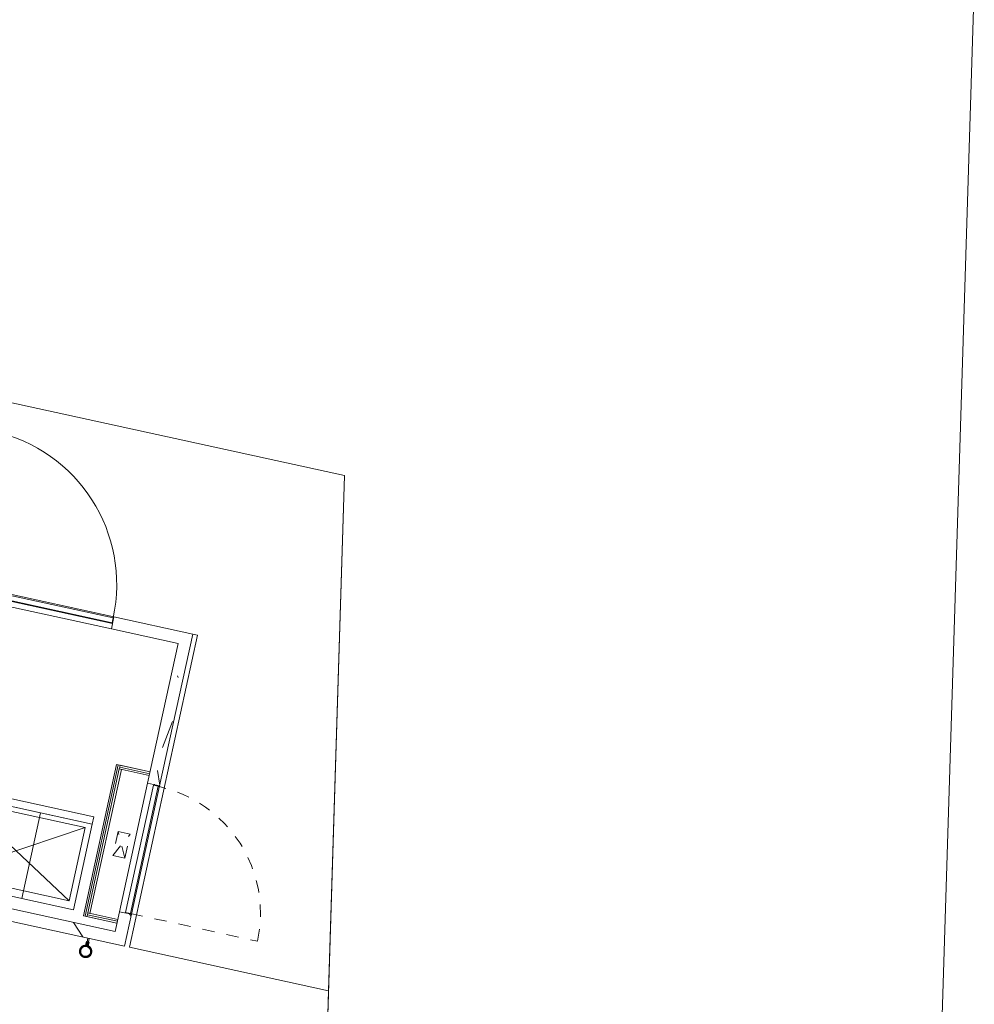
# Model space of a CAD drawing. Header units: metres. Extents: x 233012 to 233264, y 553571 to 554014.
# Tile 313 of 313: x 233256.49 to 233264.26, y 553969.41 to 553977.43. Entities that reach past the tile are written whole.
import ezdxf

# ---------------------------------------------------------------- set-up
doc = ezdxf.new("R2010")
doc.units = ezdxf.units.M
doc.linetypes.add('Dash', pattern=[0.00635, 0.003175, -0.003175])
for name, color, linetype, lineweight in [('A-NA23_vloer', 252, 'Continuous', 0), ('A-NL$1B_3D-modellen_algemeen', 252, 'Continuous', 5), ('A-NL$1B_3D-modellen_algemeen-drsn', 252, 'Continuous', 5), ('A-NL23_vloeraanzicht', 252, 'Continuous', 5)]:
    doc.layers.add(name, color=color, linetype=linetype, lineweight=lineweight)

# ---------------------------------------------------------------- blocks, each defined once
blk = doc.blocks.new('NLRS_61_GM_UN_inkoopstation BSK260_26_Alfen_mie - gen-1294728-01_Situatie')
at = {"layer": 'A-NL$1B_3D-modellen_algemeen-drsn'}
h = blk.add_hatch(dxfattribs=at)
h.set_pattern_fill('FP_2', color=256, style=0, pattern_type=2)
h.set_pattern_definition([(315, (29.322, 302.095), (1.767766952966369, 1.767766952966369), []), (320, (29.322, 302.095), (-0.1569110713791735, -1.792506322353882), [0.1875, -2.062]), (265, (29.322, 302.095), (1.880388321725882, 0.3468833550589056), [0.15, -1.65]), (10.451, (29.309, 301.946), (1.723946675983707, -1.446278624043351), [0.15935, -1.753]), (316.184, (29.822, 302.095), (-0.4137593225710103, -2.668547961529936), [0.28125, -3.094]), (6.636000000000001, (29.788, 301.873), (2.43529291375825, -2.336226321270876), [0.23903, -2.629]), (261.184, (29.822, 302.095), (2.435618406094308, -2.336896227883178), [0.225, -2.475]), (291, (29.697, 301.845), (-1.006261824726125, -1.491689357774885), [0.1875, -2.062]), (236, (29.697, 301.845), (1.812797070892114, -0.6082393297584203), [0.15, -1.65]), (341.451, (29.614, 301.721), (0.8066279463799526, -2.10072971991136), [0.15935, -1.753]), (307.5, (29.322, 302.095), (0.8322346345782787, -0.03039963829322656), [0.01676, -1.613, 0.01676, -1.658, -1.656]), (307.5, (29.322, 302.095), (0.8322346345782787, -0.03039963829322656), [-3.305, 0.01676, -1.639]), (277.5, (29.322, 302.095), (0.9860292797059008, -0.6576738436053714), [0.01676, -0.93824, 0.01676, -1.576, -0.63125]), (277.5, (29.322, 302.095), (0.9860292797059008, -0.6576738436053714), [-2.547, 0.01676, -0.61449]), (237.5, (29.322, 302.653), (-0.05646777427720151, -1.334682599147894), [0.01676, -0.60824, 0.01676, -1.933, -2.588]), (237.5, (29.322, 302.653), (-0.05646777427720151, -1.334682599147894), [-2.575, 0.01676, -2.571]), (227.5, (29.322, 302.903), (0.2498938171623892, -1.457627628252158), [0.01676, -0.7957399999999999, 0.01676, -1.278, -1.837]), (227.5, (29.322, 302.903), (0.2498938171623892, -1.457627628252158), [-2.106999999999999, 0.01676, -1.821])])
h.paths.add_polyline_path([(-1.279999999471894, 1.035000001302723), (-1.179999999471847, 1.035000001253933), (-1.179999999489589, 1.200000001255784), (1.220000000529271, 1.200000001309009), (1.220000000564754, -1.199999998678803), (0.6630000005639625, -1.199999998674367), (0.6630000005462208, -1.299999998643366), (1.320000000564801, -1.299999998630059), (1.320000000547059, 1.300000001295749), (-1.279999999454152, 1.300000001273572)])
h.paths.add_polyline_path([(-1.279999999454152, -1.299999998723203), (-0.6229999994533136, -1.299999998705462), (-0.6229999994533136, -1.199999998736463), (-1.179999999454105, -1.199999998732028), (-1.179999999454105, -0.03499999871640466), (-1.279999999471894, -0.03499999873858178)])
at = {"layer": 'A-NL$1B_3D-modellen_algemeen'}
for p, q in [((-0.9804999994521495, 1.330003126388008), (-0.9804999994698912, 1.370003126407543)), ((-0.9794999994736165, 1.370003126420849), (-0.9794999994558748, 1.33000312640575)), ((-0.99049999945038, 1.361114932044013), (-0.99049999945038, 1.330003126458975)), ((-0.99049999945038, 1.330003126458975), (-0.99049999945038, 1.361114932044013)), ((-0.99049999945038, 1.330003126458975), (-0.99049999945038, 1.361114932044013)), ((-0.9874999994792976, 1.330003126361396), (-0.99049999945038, 1.330003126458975)), ((-0.9869644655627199, 1.330003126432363), (-0.99049999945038, 1.330003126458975)), ((-0.99049999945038, 1.330003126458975), (-0.9874999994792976, 1.330003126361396)), ((-0.9874999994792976, 1.330003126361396), (-0.9834999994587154, 1.330003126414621)), ((-0.9869644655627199, 1.330003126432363), (-0.9869644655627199, 1.359103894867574)), ((-0.9849999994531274, 1.330003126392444), (-0.9849999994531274, 1.300000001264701)), ((-0.9843301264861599, 1.330003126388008), (-0.9849999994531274, 1.330003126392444)), ((-0.9849999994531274, 1.330003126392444), (-0.9843301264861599, 1.330003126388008)), ((-0.976464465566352, 1.330003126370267), (-0.9835355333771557, 1.330003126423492)), ((-0.9835355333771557, 1.330003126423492), (-0.976464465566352, 1.330003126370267)), ((-0.9834999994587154, 1.330003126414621), (-0.9804999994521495, 1.330003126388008)), ((-0.9804999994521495, 1.330003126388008), (-0.9834999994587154, 1.330003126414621)), ((-0.9764999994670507, 1.330003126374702), (-0.9794999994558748, 1.33000312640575)), ((-0.9794999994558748, 1.33000312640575), (-0.9764999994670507, 1.330003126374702)), ((-0.9724999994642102, 1.330003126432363), (-0.9764999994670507, 1.330003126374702)), ((-0.9749999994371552, 1.330003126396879), (-0.9756698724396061, 1.330003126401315)), ((-0.9756698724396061, 1.330003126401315), (-0.9749999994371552, 1.330003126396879)), ((-0.9749999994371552, 1.300000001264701), (-0.9749999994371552, 1.330003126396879)), ((-0.9730355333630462, 1.359103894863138), (-0.9730355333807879, 1.330003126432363)), ((-0.969499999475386, 1.33000312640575), (-0.9730355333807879, 1.330003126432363)), ((-0.9724999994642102, 1.330003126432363), (-0.969499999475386, 1.33000312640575)), ((-0.969499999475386, 1.33000312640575), (-0.9724999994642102, 1.330003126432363)), ((-0.969499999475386, 1.33000312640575), (-0.9694999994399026, 1.361114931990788)), ((-0.9694999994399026, 1.361114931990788), (-0.969499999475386, 1.33000312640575)), ((-0.9694999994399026, 1.361114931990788), (-0.969499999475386, 1.33000312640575)), ((-0.8999999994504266, 1.130000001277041), (-1.179999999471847, 1.130000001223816)), ((-0.9299999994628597, 1.130000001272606), (-1.179999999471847, 1.130000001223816)), ((-0.929999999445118, 1.115000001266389), (-0.9299999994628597, 1.130000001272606)), ((-0.8999999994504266, 1.130000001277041), (-0.9149999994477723, 1.130000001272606)), ((-0.9149999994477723, 1.130000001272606), (-0.9149999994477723, -0.1299999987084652)), ((-0.8999999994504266, -0.1299999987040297), (-0.8999999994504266, 1.130000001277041)), ((-0.8999999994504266, -0.1299999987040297), (-0.8999999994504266, 1.130000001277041)), ((-1.179999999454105, 1.115000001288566), (-0.929999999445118, 1.115000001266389)), ((-0.929999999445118, 1.115000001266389), (-1.179999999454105, 1.115000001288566)), ((-1.179999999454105, 1.10000000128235), (-0.9299999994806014, 1.100000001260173)), ((-0.9299999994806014, 1.100000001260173), (-0.9479999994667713, 1.100000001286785)), ((-0.9479999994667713, 1.100000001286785), (-0.9479999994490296, -0.09999999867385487)), ((-0.9299999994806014, 1.100000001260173), (-0.929999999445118, 1.115000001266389)), ((-0.9299999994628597, -0.09999999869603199), (-0.9299999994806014, 1.100000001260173)), ((-0.3799999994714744, 1.100000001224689), (-0.8099999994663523, 1.10000000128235)), ((-0.8099999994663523, 1.10000000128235), (-0.8099999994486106, 0.3860000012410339)), ((0.05000000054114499, 1.100000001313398), (-0.3799999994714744, 1.100000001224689)), ((-0.3799999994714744, 1.100000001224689), (-0.3799999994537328, 0.3860000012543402)), ((-0.3799999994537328, 0.3860000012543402), (-0.3799999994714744, 1.100000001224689)), ((0.5500000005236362, 1.100000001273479), (0.05000000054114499, 1.100000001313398)), ((0.05000000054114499, 1.100000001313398), (0.05000000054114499, 0.3860000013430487)), ((0.05000000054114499, 0.3860000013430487), (0.05000000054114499, 1.100000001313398)), ((0.5500000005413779, 0.3860000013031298), (0.5500000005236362, 1.100000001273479)), ((-1.279999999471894, -0.03499999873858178), (-1.279999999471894, 1.035000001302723)), ((-1.179999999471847, 1.035000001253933), (-1.179999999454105, -0.03499999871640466)), ((-0.7599999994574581, 1.036000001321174), (0.2600000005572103, 0.4260000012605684)), ((-0.7599999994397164, 0.4260000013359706), (0.2600000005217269, 1.036000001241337)), ((-0.7599999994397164, 0.4260000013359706), (-0.7599999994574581, 1.036000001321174)), ((-0.7599999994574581, 1.036000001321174), (0.2600000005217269, 1.036000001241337)), ((0.2600000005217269, 1.036000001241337), (0.2600000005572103, 0.4260000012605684)), ((0.2600000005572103, 0.4260000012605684), (-0.7599999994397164, 0.4260000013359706)), ((0.5500000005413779, 0.3860000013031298), (-0.8099999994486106, 0.3860000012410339)), ((-0.8099999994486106, 0.3860000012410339), (-0.8099999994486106, 0.3250000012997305)), ((-0.8099999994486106, 0.3860000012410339), (-0.3799999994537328, 0.3860000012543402)), ((-0.8099999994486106, 0.3250000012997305), (0.5500000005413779, 0.3250000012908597)), ((-0.3799999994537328, 0.3860000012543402), (0.05000000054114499, 0.3860000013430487)), ((0.05000000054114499, 0.3860000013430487), (0.5500000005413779, 0.3860000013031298)), ((0.5500000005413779, 0.3250000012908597), (0.5500000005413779, 0.3860000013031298)), ((-0.9299999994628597, -0.09999999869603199), (-1.179999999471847, -0.09999999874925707)), ((-1.179999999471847, -0.1149999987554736), (-0.9299999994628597, -0.1149999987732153)), ((-0.9299999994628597, -0.1149999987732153), (-1.179999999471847, -0.1149999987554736)), ((-1.179999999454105, -0.1299999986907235), (-0.8999999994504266, -0.1299999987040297)), ((-1.179999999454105, -0.1299999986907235), (-0.929999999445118, -0.1299999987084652)), ((-0.9479999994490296, -0.09999999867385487), (-0.9299999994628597, -0.09999999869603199)), ((-0.9299999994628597, -0.1149999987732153), (-0.9299999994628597, -0.09999999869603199)), ((-0.929999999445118, -0.1299999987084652), (-0.9299999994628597, -0.1149999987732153)), ((-0.9149999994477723, -0.1299999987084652), (-0.8999999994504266, -0.1299999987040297)), ((0.200000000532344, -1.019999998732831), (0.2000000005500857, -0.1799999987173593)), ((0.2000000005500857, -0.1799999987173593), (1.04000000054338, -0.1799999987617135)), ((1.035000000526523, -0.1849999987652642), (0.2050000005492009, -0.1849999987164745)), ((0.2050000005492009, -0.1849999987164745), (0.2050000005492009, -1.01499999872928)), ((0.2100000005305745, -0.1899999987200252), (0.2395000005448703, -0.1899999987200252)), ((0.2100000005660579, -0.2194999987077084), (0.2100000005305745, -0.1899999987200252)), ((0.2100000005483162, -0.2594999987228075), (0.2100000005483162, -0.2204999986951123)), ((0.2250000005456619, -0.204999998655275), (1.015000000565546, -0.9949999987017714)), ((0.2250000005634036, -0.9949999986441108), (1.015000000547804, -0.2049999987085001)), ((1.015000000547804, -0.2049999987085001), (0.2250000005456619, -0.204999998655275)), ((0.2250000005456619, -0.204999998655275), (0.2250000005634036, -0.9949999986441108)), ((0.2395000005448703, -0.2204999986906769), (0.2395000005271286, -0.2594999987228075)), ((0.2405000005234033, -0.1899999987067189), (0.2795000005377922, -0.1899999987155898)), ((0.2795000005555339, -0.2194999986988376), (0.240500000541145, -0.219499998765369)), ((0.2405000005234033, -0.2594999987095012), (0.240500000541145, -0.2204999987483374)), ((0.240500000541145, -0.2204999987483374), (0.2795000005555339, -0.2204999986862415)), ((0.2805000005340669, -0.1899999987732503), (0.3195000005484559, -0.1899999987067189)), ((0.3195000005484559, -0.2194999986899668), (0.2805000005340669, -0.2194999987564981)), ((0.2805000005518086, -0.220499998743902), (0.3195000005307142, -0.2204999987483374)), ((0.3205000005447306, -0.1899999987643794), (0.3595000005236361, -0.1899999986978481)), ((0.3595000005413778, -0.2194999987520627), (0.3205000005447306, -0.2194999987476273)), ((0.3205000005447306, -0.2204999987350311), (0.3595000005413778, -0.2204999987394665)), ((0.3605000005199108, -0.1899999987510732), (0.3995000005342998, -0.189999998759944)), ((0.3995000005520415, -0.2194999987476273), (0.3605000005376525, -0.2194999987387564)), ((0.3605000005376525, -0.2204999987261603), (0.3995000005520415, -0.2204999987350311)), ((0.4005000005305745, -0.1899999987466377), (0.4395000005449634, -0.1899999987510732)), ((0.4395000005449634, -0.2194999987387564), (0.4005000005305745, -0.219499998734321)), ((0.4005000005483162, -0.2204999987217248), (0.4395000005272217, -0.2204999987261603)), ((0.4405000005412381, -0.1899999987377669), (0.4795000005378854, -0.1899999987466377)), ((0.4795000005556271, -0.219499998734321), (0.4405000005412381, -0.2194999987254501)), ((0.4405000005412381, -0.2204999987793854), (0.4795000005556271, -0.2204999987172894)), ((0.4805000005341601, -0.1899999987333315), (0.5195000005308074, -0.1899999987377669)), ((0.5195000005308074, -0.2194999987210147), (0.4805000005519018, -0.2194999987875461)), ((0.4805000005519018, -0.2204999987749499), (0.5195000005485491, -0.2204999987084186)), ((0.520500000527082, -0.1899999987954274), (0.559500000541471, -0.189999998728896)), ((0.559500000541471, -0.2194999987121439), (0.520500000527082, -0.2194999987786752)), ((0.520500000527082, -0.2204999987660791), (0.5595000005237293, -0.2204999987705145)), ((0.5605000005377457, -0.1899999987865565), (0.5995000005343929, -0.1899999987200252)), ((0.5995000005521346, -0.2194999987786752), (0.5605000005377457, -0.2194999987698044)), ((0.5605000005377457, -0.2204999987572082), (0.5995000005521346, -0.2204999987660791)), ((0.6005000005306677, -0.1899999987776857), (0.6395000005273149, -0.1899999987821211)), ((0.6395000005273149, -0.2194999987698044), (0.6005000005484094, -0.219499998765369)), ((0.6005000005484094, -0.2204999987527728), (0.6395000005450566, -0.2204999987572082)), ((0.6405000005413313, -0.1899999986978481), (0.6795000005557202, -0.1899999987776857)), ((0.6795000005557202, -0.219499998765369), (0.6405000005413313, -0.2194999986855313)), ((0.6405000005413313, -0.2204999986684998), (0.6795000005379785, -0.2204999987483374)), ((0.6805000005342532, -0.1899999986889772), (0.7195000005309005, -0.1899999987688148)), ((0.7195000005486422, -0.2194999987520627), (0.6805000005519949, -0.2194999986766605)), ((0.6805000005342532, -0.2204999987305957), (0.7195000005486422, -0.2204999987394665)), ((0.7205000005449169, -0.1899999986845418), (0.7595000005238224, -0.189999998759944)), ((0.7595000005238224, -0.2194999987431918), (0.7205000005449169, -0.2194999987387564)), ((0.7205000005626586, -0.2204999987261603), (0.7595000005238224, -0.2204999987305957)), ((0.7605000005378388, -0.1899999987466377), (0.7995000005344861, -0.1899999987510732)), ((0.7995000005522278, -0.2194999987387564), (0.7605000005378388, -0.2194999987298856)), ((0.7605000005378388, -0.2204999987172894), (0.7995000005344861, -0.2204999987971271)), ((0.8005000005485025, -0.1899999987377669), (0.8395000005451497, -0.1899999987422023)), ((0.8395000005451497, -0.2194999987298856), (0.8005000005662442, -0.2194999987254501)), ((0.8005000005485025, -0.220499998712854), (0.8395000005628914, -0.2204999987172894)), ((0.8405000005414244, -0.189999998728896), (0.8795000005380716, -0.1899999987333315)), ((0.8795000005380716, -0.2194999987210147), (0.8405000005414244, -0.2194999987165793)), ((0.8405000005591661, -0.2204999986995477), (0.8795000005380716, -0.2204999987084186)), ((0.8805000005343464, -0.1899999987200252), (0.9195000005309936, -0.189999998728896)), ((0.9195000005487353, -0.2194999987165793), (0.8805000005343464, -0.2194999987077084)), ((0.8805000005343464, -0.2204999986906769), (0.9195000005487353, -0.2204999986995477)), ((0.92050000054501, -0.1899999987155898), (0.9595000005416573, -0.1899999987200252)), ((0.9595000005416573, -0.219499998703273), (0.9205000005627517, -0.2194999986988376)), ((0.92050000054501, -0.2204999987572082), (0.959500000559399, -0.2204999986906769)), ((0.9605000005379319, -0.1899999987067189), (0.9995000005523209, -0.1899999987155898)), ((0.9995000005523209, -0.2194999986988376), (0.9605000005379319, -0.2194999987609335)), ((0.9605000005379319, -0.2204999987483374), (0.9995000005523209, -0.2204999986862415)), ((0.9995000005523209, -0.2204999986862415), (0.9995000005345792, -0.2594999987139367)), ((1.000500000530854, -0.1899999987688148), (1.03000000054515, -0.1899999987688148)), ((1.000500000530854, -0.2594999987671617), (1.000500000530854, -0.2204999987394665)), ((1.015000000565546, -0.9949999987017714), (1.015000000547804, -0.2049999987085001)), ((1.03000000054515, -0.1899999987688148), (1.03000000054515, -0.2194999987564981)), ((1.03000000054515, -0.2204999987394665), (1.03000000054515, -0.2594999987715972)), ((1.035000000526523, -1.014999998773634), (1.035000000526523, -0.1849999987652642)), ((1.04000000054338, -0.1799999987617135), (1.04000000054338, -1.019999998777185)), ((0.2100000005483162, -0.2994999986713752), (0.2100000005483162, -0.2604999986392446)), ((0.2100000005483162, -0.3394999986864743), (0.2100000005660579, -0.3004999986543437)), ((0.2395000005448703, -0.2604999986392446), (0.2395000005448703, -0.2994999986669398)), ((0.2395000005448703, -0.3004999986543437), (0.2395000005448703, -0.3394999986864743)), ((0.2405000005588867, -0.2994999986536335), (0.240500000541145, -0.2604999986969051)), ((0.240500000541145, -0.339499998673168), (0.240500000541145, -0.3004999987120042)), ((0.9995000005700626, -0.2604999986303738), (0.9995000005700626, -0.2994999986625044)), ((0.9995000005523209, -0.3004999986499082), (0.9995000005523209, -0.3394999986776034)), ((1.000500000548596, -0.2994999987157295), (1.000500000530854, -0.2604999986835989)), ((1.000500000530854, -0.3394999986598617), (1.000500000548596, -0.3004999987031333)), ((1.030000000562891, -0.2604999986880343), (1.03000000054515, -0.2994999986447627)), ((1.03000000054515, -0.3004999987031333), (1.03000000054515, -0.3394999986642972)), ((0.2100000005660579, -0.3794999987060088), (0.2100000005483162, -0.3404999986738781)), ((0.2100000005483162, -0.4194999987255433), (0.2100000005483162, -0.3804999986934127)), ((0.2395000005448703, -0.3404999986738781), (0.2395000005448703, -0.3794999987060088)), ((0.2395000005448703, -0.3804999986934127), (0.2395000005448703, -0.4194999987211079)), ((0.240500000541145, -0.3794999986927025), (0.240500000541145, -0.3404999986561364)), ((0.2405000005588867, -0.4194999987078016), (0.240500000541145, -0.3804999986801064)), ((0.9995000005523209, -0.3404999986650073), (0.9995000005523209, -0.379499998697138)), ((0.9995000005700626, -0.3804999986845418), (0.9995000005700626, -0.4194999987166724)), ((1.000500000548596, -0.3794999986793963), (1.000500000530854, -0.3404999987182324)), ((1.000500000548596, -0.4194999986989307), (1.000500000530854, -0.3804999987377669)), ((1.030000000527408, -0.3404999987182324), (1.030000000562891, -0.3794999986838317)), ((1.030000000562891, -0.3804999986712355), (1.03000000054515, -0.4194999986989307)), ((0.2100000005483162, -0.4594999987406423), (0.2100000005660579, -0.4204999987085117)), ((0.2100000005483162, -0.4994999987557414), (0.2100000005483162, -0.4604999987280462)), ((0.2395000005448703, -0.4204999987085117), (0.2395000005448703, -0.4594999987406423)), ((0.2395000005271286, -0.4604999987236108), (0.2395000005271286, -0.4994999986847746)), ((0.240500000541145, -0.4594999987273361), (0.240500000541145, -0.4204999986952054)), ((0.2405000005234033, -0.4994999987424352), (0.240500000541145, -0.4604999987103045)), ((0.9995000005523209, -0.4204999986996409), (0.9995000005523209, -0.4594999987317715)), ((0.9995000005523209, -0.4604999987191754), (0.9995000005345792, -0.4994999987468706)), ((1.000500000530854, -0.4594999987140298), (1.000500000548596, -0.4204999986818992)), ((1.000500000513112, -0.4994999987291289), (1.000500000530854, -0.4604999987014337)), ((1.03000000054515, -0.4204999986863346), (1.03000000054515, -0.4594999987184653)), ((1.030000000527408, -0.4604999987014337), (1.03000000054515, -0.4994999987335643)), ((0.2100000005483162, -0.5394999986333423), (0.2100000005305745, -0.5004999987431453)), ((0.2100000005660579, -0.5794999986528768), (0.2100000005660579, -0.5404999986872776)), ((0.2395000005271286, -0.5004999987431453), (0.2395000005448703, -0.539499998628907)), ((0.2395000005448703, -0.5404999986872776), (0.2395000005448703, -0.5794999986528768)), ((0.240500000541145, -0.5394999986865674), (0.2405000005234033, -0.500499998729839)), ((0.2405000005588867, -0.5794999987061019), (0.240500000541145, -0.5404999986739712)), ((0.9995000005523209, -0.5004999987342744), (0.9995000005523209, -0.5394999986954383)), ((0.9995000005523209, -0.5404999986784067), (0.9995000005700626, -0.579499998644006)), ((1.000500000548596, -0.5394999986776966), (1.000500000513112, -0.5004999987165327)), ((1.000500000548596, -0.5794999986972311), (1.000500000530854, -0.540499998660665)), ((1.03000000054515, -0.5004999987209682), (1.03000000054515, -0.5394999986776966)), ((1.03000000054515, -0.5404999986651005), (1.03000000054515, -0.5794999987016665)), ((0.2100000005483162, -0.6194999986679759), (0.2100000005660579, -0.5804999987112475)), ((0.2100000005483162, -0.659499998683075), (0.2100000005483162, -0.6204999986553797)), ((0.2395000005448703, -0.5804999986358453), (0.2395000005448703, -0.6194999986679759)), ((0.2395000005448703, -0.6204999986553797), (0.2395000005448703, -0.659499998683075)), ((0.240500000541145, -0.6194999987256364), (0.240500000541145, -0.5804999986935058)), ((0.2405000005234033, -0.6594999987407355), (0.240500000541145, -0.6204999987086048)), ((0.9995000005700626, -0.5804999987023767), (0.9995000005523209, -0.6194999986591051)), ((0.9995000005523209, -0.6204999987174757), (0.9995000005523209, -0.6594999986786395)), ((1.000500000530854, -0.6194999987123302), (1.000500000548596, -0.580499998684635)), ((1.000500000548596, -0.6594999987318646), (1.000500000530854, -0.620499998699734)), ((1.03000000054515, -0.580499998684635), (1.03000000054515, -0.6194999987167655)), ((1.03000000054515, -0.6204999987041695), (1.03000000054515, -0.6594999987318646)), ((0.2100000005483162, -0.6994999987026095), (0.2100000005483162, -0.6604999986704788)), ((0.2100000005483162, -0.739499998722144), (0.2100000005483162, -0.7004999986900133)), ((0.2395000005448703, -0.6604999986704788), (0.2395000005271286, -0.6994999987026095)), ((0.2395000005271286, -0.7004999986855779), (0.2395000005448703, -0.739499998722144)), ((0.240500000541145, -0.6994999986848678), (0.240500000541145, -0.6604999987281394)), ((0.240500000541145, -0.7394999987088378), (0.2405000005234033, -0.7004999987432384)), ((0.9995000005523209, -0.660499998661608), (0.9995000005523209, -0.6994999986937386)), ((0.9995000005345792, -0.7004999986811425), (0.9995000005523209, -0.7394999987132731)), ((1.000500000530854, -0.6994999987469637), (1.000500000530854, -0.6604999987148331)), ((1.000500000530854, -0.7394999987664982), (1.000500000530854, -0.7004999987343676)), ((1.03000000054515, -0.6604999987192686), (1.030000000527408, -0.6994999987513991)), ((1.030000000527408, -0.7004999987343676), (1.03000000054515, -0.7394999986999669)), ((0.2100000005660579, -0.7794999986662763), (0.2100000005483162, -0.7404999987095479)), ((0.2100000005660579, -0.8194999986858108), (0.2100000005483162, -0.7804999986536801)), ((0.2395000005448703, -0.7404999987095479), (0.239500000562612, -0.7794999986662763)), ((0.239500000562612, -0.7804999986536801), (0.2395000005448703, -0.8194999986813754)), ((0.240500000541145, -0.77949999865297), (0.240500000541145, -0.740499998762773)), ((0.240500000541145, -0.8194999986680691), (0.2405000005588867, -0.7804999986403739)), ((0.9995000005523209, -0.740499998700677), (0.9995000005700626, -0.7794999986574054)), ((0.9995000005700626, -0.7804999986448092), (0.9995000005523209, -0.8194999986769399)), ((1.000500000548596, -0.7794999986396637), (1.000500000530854, -0.740499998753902)), ((1.000500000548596, -0.8194999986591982), (1.000500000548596, -0.7804999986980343)), ((1.03000000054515, -0.740499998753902), (1.030000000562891, -0.7794999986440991)), ((1.030000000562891, -0.7804999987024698), (1.03000000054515, -0.8194999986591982)), ((0.2100000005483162, -0.8594999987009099), (0.2100000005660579, -0.8204999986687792)), ((0.2100000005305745, -0.8994999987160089), (0.2100000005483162, -0.8604999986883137)), ((0.2395000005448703, -0.8204999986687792), (0.2395000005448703, -0.8594999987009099)), ((0.2395000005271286, -0.8604999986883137), (0.2395000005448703, -0.8994999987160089)), ((0.240500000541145, -0.8594999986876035), (0.240500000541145, -0.820499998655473)), ((0.2405000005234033, -0.8994999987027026), (0.240500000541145, -0.860499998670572)), ((0.9995000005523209, -0.8204999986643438), (0.9995000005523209, -0.859499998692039)), ((0.9995000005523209, -0.8604999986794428), (0.9995000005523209, -0.8994999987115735)), ((1.000500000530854, -0.8594999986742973), (1.000500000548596, -0.8204999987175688)), ((1.000500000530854, -0.8994999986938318), (1.000500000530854, -0.8604999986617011)), ((1.03000000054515, -0.8204999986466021), (1.030000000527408, -0.8594999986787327)), ((1.03000000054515, -0.8604999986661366), (1.03000000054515, -0.8994999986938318)), ((0.2100000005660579, -0.9394999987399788), (0.2100000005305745, -0.9004999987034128)), ((0.2100000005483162, -0.9794999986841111), (0.2100000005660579, -0.9404999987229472)), ((0.2395000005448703, -0.9004999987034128), (0.2395000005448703, -0.9394999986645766)), ((0.2395000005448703, -0.9404999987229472), (0.2395000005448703, -0.9794999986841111)), ((0.240500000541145, -0.9394999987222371), (0.240500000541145, -0.9004999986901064)), ((0.240500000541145, -0.9794999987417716), (0.240500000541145, -0.940499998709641)), ((0.9995000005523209, -0.9004999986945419), (0.9995000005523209, -0.939499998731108)), ((0.9995000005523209, -0.9404999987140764), (0.9995000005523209, -0.9794999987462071)), ((1.000500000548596, -0.9394999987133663), (1.000500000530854, -0.9004999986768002)), ((1.000500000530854, -0.9794999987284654), (1.000500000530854, -0.9404999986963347)), ((1.03000000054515, -0.9004999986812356), (1.03000000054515, -0.9394999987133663)), ((1.03000000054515, -0.9404999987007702), (1.030000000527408, -0.9794999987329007)), ((1.04000000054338, -1.019999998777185), (0.200000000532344, -1.019999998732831)), ((0.2050000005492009, -1.01499999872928), (1.035000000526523, -1.014999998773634)), ((0.2100000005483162, -1.00999999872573), (0.2100000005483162, -0.9804999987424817)), ((0.2395000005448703, -1.00999999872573), (0.2100000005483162, -1.00999999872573)), ((0.2250000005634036, -0.9949999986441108), (1.015000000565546, -0.9949999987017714)), ((0.2795000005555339, -0.9794999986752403), (0.240500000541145, -0.9794999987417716)), ((0.240500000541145, -0.98049999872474), (0.2795000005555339, -0.9804999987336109)), ((0.2795000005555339, -1.009999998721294), (0.2405000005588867, -1.009999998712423)), ((0.3195000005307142, -0.9794999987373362), (0.2805000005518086, -0.9794999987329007)), ((0.2805000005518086, -0.9804999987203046), (0.3195000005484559, -0.98049999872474)), ((0.3195000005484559, -1.009999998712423), (0.2805000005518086, -1.009999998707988)), ((0.3595000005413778, -0.9794999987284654), (0.3205000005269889, -0.9794999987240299)), ((0.3205000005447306, -0.9804999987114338), (0.3595000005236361, -0.9804999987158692)), ((0.3595000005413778, -1.009999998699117), (0.3205000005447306, -1.009999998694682)), ((0.3995000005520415, -0.9794999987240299), (0.3605000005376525, -0.979499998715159)), ((0.3605000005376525, -0.9804999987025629), (0.3995000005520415, -0.9804999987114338)), ((0.3995000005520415, -1.009999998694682), (0.3605000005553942, -1.009999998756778)), ((0.4395000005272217, -0.979499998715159), (0.4005000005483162, -0.9794999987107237)), ((0.4005000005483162, -0.9804999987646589), (0.4395000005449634, -0.9804999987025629)), ((0.4395000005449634, -1.009999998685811), (0.4005000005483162, -1.009999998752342)), ((0.4795000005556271, -0.9794999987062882), (0.4405000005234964, -0.9794999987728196)), ((0.4405000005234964, -0.980499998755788), (0.4795000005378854, -0.9804999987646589)), ((0.4795000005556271, -1.009999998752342), (0.4405000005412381, -1.009999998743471)), ((0.5195000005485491, -0.9794999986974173), (0.4805000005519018, -0.9794999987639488)), ((0.4805000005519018, -0.9804999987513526), (0.5195000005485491, -0.980499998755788)), ((0.5195000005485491, -1.009999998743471), (0.4805000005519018, -1.009999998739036)), ((0.5595000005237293, -0.9794999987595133), (0.5205000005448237, -0.9794999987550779)), ((0.5205000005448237, -0.9804999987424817), (0.5595000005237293, -0.9804999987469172)), ((0.559500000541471, -1.0099999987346), (0.5205000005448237, -1.009999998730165)), ((0.5995000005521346, -0.9794999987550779), (0.560500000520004, -0.9794999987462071)), ((0.560500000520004, -0.9804999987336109), (0.5995000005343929, -0.9804999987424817)), ((0.5995000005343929, -1.00999999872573), (0.5605000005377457, -1.009999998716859)), ((0.6395000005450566, -0.9794999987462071), (0.6005000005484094, -0.9794999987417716)), ((0.6005000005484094, -0.9804999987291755), (0.6395000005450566, -0.9804999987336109)), ((0.6395000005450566, -1.009999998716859), (0.6005000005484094, -1.00999999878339)), ((0.6795000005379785, -0.9794999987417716), (0.6405000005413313, -0.9794999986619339)), ((0.640500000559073, -0.9804999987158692), (0.6795000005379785, -0.98049999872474)), ((0.6795000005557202, -1.009999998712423), (0.640500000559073, -1.009999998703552)), ((0.7195000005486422, -0.9794999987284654), (0.6805000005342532, -0.9794999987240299)), ((0.6805000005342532, -0.9804999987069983), (0.7195000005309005, -0.980499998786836)), ((0.7195000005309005, -1.009999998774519), (0.6805000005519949, -1.009999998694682)), ((0.7595000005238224, -0.9794999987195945), (0.7205000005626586, -0.979499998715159)), ((0.7205000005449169, -0.9804999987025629), (0.7595000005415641, -0.9804999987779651)), ((0.7595000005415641, -1.009999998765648), (0.7205000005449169, -1.009999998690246)), ((0.7995000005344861, -0.9794999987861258), (0.7605000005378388, -0.9794999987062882)), ((0.7605000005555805, -0.9804999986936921), (0.7995000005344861, -0.9804999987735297)), ((0.7995000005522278, -1.009999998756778), (0.7605000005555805, -1.00999999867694)), ((0.8395000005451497, -0.9794999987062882), (0.8005000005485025, -0.9794999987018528)), ((0.8005000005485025, -0.9804999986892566), (0.8395000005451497, -0.9804999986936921)), ((0.8395000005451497, -1.00999999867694), (0.8005000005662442, -1.009999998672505)), ((0.8795000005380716, -0.9794999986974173), (0.8405000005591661, -0.979499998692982)), ((0.8405000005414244, -0.9804999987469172), (0.8795000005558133, -0.9804999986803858)), ((0.8795000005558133, -1.009999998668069), (0.8405000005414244, -1.0099999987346)), ((0.9195000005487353, -0.9794999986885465), (0.8805000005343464, -0.9794999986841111)), ((0.8805000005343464, -0.9804999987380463), (0.9195000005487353, -0.9804999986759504)), ((0.919500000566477, -1.009999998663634), (0.8805000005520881, -1.00999999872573)), ((0.9595000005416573, -0.9794999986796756), (0.92050000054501, -0.9794999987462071)), ((0.92050000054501, -0.9804999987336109), (0.9595000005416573, -0.9804999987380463)), ((0.9595000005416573, -1.00999999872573), (0.92050000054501, -1.009999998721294)), ((0.9995000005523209, -0.9794999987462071), (0.9605000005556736, -0.9794999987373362)), ((0.9605000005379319, -0.98049999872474), (0.9995000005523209, -0.9804999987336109)), ((0.9995000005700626, -1.009999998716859), (0.9605000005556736, -1.009999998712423)), ((1.03000000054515, -1.009999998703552), (1.000500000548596, -1.009999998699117)), ((1.03000000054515, -0.9804999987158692), (1.03000000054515, -1.009999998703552)), ((-0.6229999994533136, -1.199999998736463), (0.6630000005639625, -1.199999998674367)), ((0.6630000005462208, -1.244999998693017), (-0.6229999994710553, -1.244999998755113)), ((0.6630000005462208, -1.299999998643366), (-0.6229999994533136, -1.299999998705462)), ((0.6580000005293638, -1.289999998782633), (0.6580000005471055, -2.56599999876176))]:
    blk.add_line(p, q, dxfattribs=at)
at = {"layer": 'A-NL$1B_3D-modellen_algemeen', "linetype": 'Dash'}
for p, q in [((-1.269999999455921, 1.030000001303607), (-2.329999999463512, 1.03000000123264)), ((-1.029999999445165, 0.600000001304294), (-1.129999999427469, 0.600000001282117)), ((-1.129999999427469, 0.600000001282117), (-1.129999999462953, 0.400000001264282)), ((-1.029999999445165, 0.600000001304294), (-1.129999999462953, 0.400000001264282)), ((-1.129999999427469, 0.600000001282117), (-1.029999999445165, 0.4000000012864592)), ((-1.029999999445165, 0.4000000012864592), (-1.029999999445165, 0.600000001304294)), ((-1.129999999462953, 0.400000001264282), (-1.029999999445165, 0.4000000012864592))]:
    blk.add_line(p, q, dxfattribs=at)
at = {"layer": 'A-NL$1B_3D-modellen_algemeen', "flags": 128}
blk.add_lwpolyline([(-0.9694999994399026, 1.361114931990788), (-0.967553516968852, 1.361573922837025), (-0.9656269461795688, 1.362110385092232), (-0.9637233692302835, 1.362723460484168), (-0.9618458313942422, 1.363412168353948), (-0.9599973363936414, 1.364175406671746), (-0.9581808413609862, 1.365011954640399), (-0.9563992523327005, 1.365920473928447), (-0.9546554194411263, 1.366899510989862), (-0.9529521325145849, 1.367947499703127), (-0.9512921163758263, 1.369062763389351), (-0.9496780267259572, 1.370243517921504), (-0.948112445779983, 1.371487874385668), (-0.9465978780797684, 1.372793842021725), (-0.9451367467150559, 1.374159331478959), (-0.9437313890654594, 1.375582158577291), (-0.9423840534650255, 1.377060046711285), (-0.9410968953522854, 1.378590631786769), (-0.9398719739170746, 1.380171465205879), (-0.9387112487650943, 1.381800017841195), (-0.9376165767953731, 1.383473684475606), (-0.9365897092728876, 1.385189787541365), (-0.9356322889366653, 1.386945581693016), (-0.9347458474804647, 1.388738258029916), (-0.933931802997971, 1.39056494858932), (-0.9331914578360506, 1.392422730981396), (-0.9325259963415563, 1.394308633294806), (-0.9319364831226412, 1.396219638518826), (-0.9314238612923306, 1.398152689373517), (-0.9309889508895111, 1.400104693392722), (-0.9306324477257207, 1.402072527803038), (-0.9303549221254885, 1.404053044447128), (-0.9301568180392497, 1.406043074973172), (-0.930038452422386, 1.408039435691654), (-0.9300000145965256, 1.410038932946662), (-0.9300415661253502, 1.41203836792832), (-0.9301630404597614, 1.414034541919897), (-0.9303642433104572, 1.416024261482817), (-0.930644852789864, 1.418004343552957), (-0.9310044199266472, 1.419971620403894), (-0.93144236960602, 1.421922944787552), (-0.9319580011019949, 1.42385519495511), (-0.9325504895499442, 1.425765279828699), (-0.9332188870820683, 1.427650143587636), (-0.9339621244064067, 1.429506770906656), (-0.9347790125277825, 1.431332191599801), (-0.9356682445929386, 1.433123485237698), (-0.9366283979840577, 1.434877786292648), (-0.9376579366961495, 1.436592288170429), (-0.9387552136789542, 1.43826424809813), (-0.9399184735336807, 1.439890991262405), (-0.9411458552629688, 1.441469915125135), (-0.942435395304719, 1.442998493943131), (-0.9437850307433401, 1.44447428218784), (-0.9451926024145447, 1.445894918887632), (-0.9466558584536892, 1.447258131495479), (-0.948172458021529, 1.448561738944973), (-0.9497399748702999, 1.449803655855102), (-0.9513559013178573, 1.450981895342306), (-0.9530176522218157, 1.452094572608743), (-0.9547225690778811, 1.453139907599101), (-0.956467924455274, 1.454116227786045), (-0.9582509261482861, 1.455021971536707), (-0.9600687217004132, 1.455855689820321), (-0.961918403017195, 1.456616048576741), (-0.9637970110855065, 1.45730183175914), (-0.9657015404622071, 1.457911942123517), (-0.9676289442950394, 1.458445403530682), (-0.9695761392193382, 1.458901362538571), (-0.97154001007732, 1.459279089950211), (-0.973517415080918, 1.459577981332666), (-0.975505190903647, 1.45979755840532), (-0.9775001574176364, 1.459937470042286), (-0.9794991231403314, 1.459997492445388), (-0.9814988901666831, 1.459977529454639), (-0.9834962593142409, 1.459877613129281), (-0.9854880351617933, 1.459697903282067), (-0.9874710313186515, 1.459438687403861), (-0.9894420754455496, 1.459100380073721), (-0.99139801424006, 1.458683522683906), (-0.9933357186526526, 1.458188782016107), (-0.9952520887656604, 1.457616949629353), (-0.9971440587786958, 1.45696894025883), (-0.9990086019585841, 1.456245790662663), (-1.00084273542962, 1.455448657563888), (-1.002643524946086, 1.454578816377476), (-1.004408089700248, 1.453637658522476), (-1.006133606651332, 1.45262668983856), (-1.007817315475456, 1.451547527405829), (-1.009456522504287, 1.450401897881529), (-1.01104860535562, 1.449191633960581), (-1.012591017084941, 1.447918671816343), (-1.014081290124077, 1.446585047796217), (-1.015517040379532, 1.445192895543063), (-1.016895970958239, 1.443744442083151), (-1.018215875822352, 1.442242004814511), (-1.019474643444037, 1.440687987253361), (-1.020670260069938, 1.439084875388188), (-1.021800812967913, 1.437435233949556), (-1.02286449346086, 1.435741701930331), (-1.023859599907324, 1.434006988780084), (-1.024784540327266, 1.432233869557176), (-1.025637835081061, 1.430425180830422), (-1.026418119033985, 1.428583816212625), (-1.027124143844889, 1.426712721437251), (-1.02775478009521, 1.424814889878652), (-1.028309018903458, 1.422893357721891), (-1.028785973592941, 1.420951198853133), (-1.029184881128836, 1.418991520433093), (-1.02950510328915, 1.417017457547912), (-1.02974612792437, 1.415032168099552), (-1.029907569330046, 1.413038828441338), (-1.029989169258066, 1.411040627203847), (-1.02999079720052, 1.409040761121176), (-1.029912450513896, 1.407042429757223), (-1.029754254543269, 1.405048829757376), (-1.029516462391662, 1.403063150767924), (-1.029199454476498, 1.401088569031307), (-1.028803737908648, 1.399128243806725), (-1.028329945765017, 1.397185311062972), (-1.027778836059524, 1.395262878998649), (-1.027151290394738, 1.393364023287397), (-1.026448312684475, 1.391491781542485), (-1.025671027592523, 1.38964914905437), (-1.02482067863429, 1.387839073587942), (-1.0238986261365, 1.386064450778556), (-1.022906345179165, 1.38432811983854), (-1.021845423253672, 1.382632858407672), (-1.020717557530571, 1.380981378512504), (-1.019524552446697, 1.379376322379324), (-1.018268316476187, 1.377820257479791), (-1.016950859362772, 1.376315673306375), (-1.015574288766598, 1.374864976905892), (-1.014140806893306, 1.373470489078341), (-1.012652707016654, 1.372134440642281), (-1.011112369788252, 1.370858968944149), (-1.009522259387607, 1.369646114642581), (-1.007884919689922, 1.368497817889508), (-1.006202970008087, 1.36741591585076), (-1.004479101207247, 1.36640213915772), (-1.002716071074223, 1.365458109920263), (-1.000916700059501, 1.364585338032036), (-0.9990838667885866, 1.363785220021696), (-0.9972205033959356, 1.363059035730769), (-0.9953295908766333, 1.362407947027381), (-0.9934141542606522, 1.361832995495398), (-0.9914772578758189, 1.361335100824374), (-0.99049999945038, 1.361114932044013)], dxfattribs=at)
at = {"layer": 'A-NL$1B_3D-modellen_algemeen'}
for centre, radius, start, end in [((-0.9799999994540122, 1.410000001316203), 0.0500000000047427, 282.1223522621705, 257.8776477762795), ((-0.9799999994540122, 1.410000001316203), 0.0500000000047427, 282.1223522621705, 257.8776477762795), ((-0.9799999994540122, 1.410000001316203), 0.04646446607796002, 278.6380399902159, 261.361954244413), ((-0.9799999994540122, 1.410000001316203), 0.04646446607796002, 278.6380399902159, 261.361954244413), ((0.6580000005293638, -1.289999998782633), 1.275999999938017, 179.9999999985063, 269.9999999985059)]:
    blk.add_arc(centre, radius, start, end, dxfattribs=at)
at = {"layer": 'A-NL$1B_3D-modellen_algemeen', "linetype": 'Dash'}
blk.add_arc((-1.269999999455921, 1.030000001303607), 1.060000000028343, 180.000000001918, 270.0000000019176, dxfattribs=at)
at = {"layer": 'A-NL$1B_3D-modellen_algemeen'}
for major_axis, ratio, start_param, end_param in [((0, 0.2136281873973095), 0.7071067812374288, 3.660378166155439, 3.687543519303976), ((0, 0.2136281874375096), 0.7071067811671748, 3.660378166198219, 3.687543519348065)]:
    blk.add_ellipse((-1.065398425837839, 1.54663434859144), major_axis=major_axis, ratio=ratio, start_param=start_param, end_param=end_param, dxfattribs=at)
for points, knots in [([(-0.9874999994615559, 1.363602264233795), (-0.987794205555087, 1.363348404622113), (-0.9881675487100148, 1.363037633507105), (-0.9885986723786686, 1.362675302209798), (-0.9888115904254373, 1.362499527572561), (-0.9890185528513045, 1.36232611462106), (-0.9891978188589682, 1.362178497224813), (-0.9893500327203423, 1.362053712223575), (-0.9894763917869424, 1.36194893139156), (-0.9895985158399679, 1.361847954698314), (-0.9897160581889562, 1.361752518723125), (-0.9898283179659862, 1.361661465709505), (-0.9899343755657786, 1.361574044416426), (-0.9900336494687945, 1.361492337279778), (-0.9901253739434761, 1.361418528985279), (-0.9902090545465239, 1.361351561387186), (-0.9903087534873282, 1.361269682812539), (-0.9904481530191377, 1.361156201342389), (-0.9904999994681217, 1.361117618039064), (-0.99049999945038, 1.361114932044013)], [-1, -1, -1, -1, -0.7857142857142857, -0.7321428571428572, -0.6785714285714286, -0.625, -0.5714285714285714, -0.5357142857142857, -0.5, -0.4642857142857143, -0.4285714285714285, -0.3928571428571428, -0.3571428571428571, -0.3214285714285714, -0.2857142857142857, -0.25, -0.2142857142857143, -0.1428571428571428, 0, 0, 0, 0]), ([(-0.99049999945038, 1.361114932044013), (-0.99049999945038, 1.361117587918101), (-0.9904482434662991, 1.361156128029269), (-0.9903089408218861, 1.36126954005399), (-0.9902092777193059, 1.361351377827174), (-0.9901256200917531, 1.36141833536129), (-0.9900339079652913, 1.361492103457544), (-0.9899015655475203, 1.361601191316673), (-0.9897555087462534, 1.361720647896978), (-0.9895987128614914, 1.361847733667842), (-0.9894358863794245, 1.361982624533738), (-0.9892212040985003, 1.362159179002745), (-0.9889507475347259, 1.362382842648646), (-0.9885767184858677, 1.362694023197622), (-0.9880920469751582, 1.363101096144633), (-0.9876956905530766, 1.363433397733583), (-0.9874999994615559, 1.363602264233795)], [-1, -1, -1, -1, -0.8571428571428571, -0.7857142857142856, -0.7499999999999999, -0.7142857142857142, -0.6785714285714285, -0.6428571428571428, -0.5714285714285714, -0.5357142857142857, -0.5, -0.4285714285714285, -0.3571428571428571, -0.2857142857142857, -0.1428571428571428, 0, 0, 0, 0]), ([(-0.9806055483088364, 1.369899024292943), (-0.980622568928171, 1.369882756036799), (-0.9806604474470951, 1.369845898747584), (-0.9807280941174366, 1.369778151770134), (-0.9808055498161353, 1.369700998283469), (-0.9808916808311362, 1.369618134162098), (-0.9809852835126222, 1.369528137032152), (-0.9810857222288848, 1.369429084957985), (-0.9811923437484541, 1.369324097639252), (-0.9813048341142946, 1.369215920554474), (-0.9814221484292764, 1.369103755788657), (-0.9815433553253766, 1.368985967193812), (-0.9816683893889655, 1.368864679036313), (-0.9817973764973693, 1.368741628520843), (-0.9819295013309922, 1.368616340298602), (-0.9821084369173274, 1.368444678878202), (-0.9824309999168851, 1.368139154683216), (-0.9829087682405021, 1.367688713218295), (-0.9833039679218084, 1.367325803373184), (-0.9834999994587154, 1.367142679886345)], [-0.8571428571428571, -0.8571428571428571, -0.8571428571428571, -0.8571428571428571, -0.8214285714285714, -0.7857142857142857, -0.75, -0.7142857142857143, -0.6785714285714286, -0.6428571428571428, -0.6071428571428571, -0.5714285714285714, -0.5357142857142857, -0.5, -0.4642857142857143, -0.4285714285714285, -0.3928571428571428, -0.3571428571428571, -0.2857142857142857, -0.1428571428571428, 0, 0, 0, 0]), ([(-0.9834999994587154, 1.367142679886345), (-0.9832055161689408, 1.367417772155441), (-0.9828345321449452, 1.367758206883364), (-0.9824091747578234, 1.368160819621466), (-0.9821992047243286, 1.368357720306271), (-0.9819955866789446, 1.368553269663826), (-0.9818187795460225, 1.368721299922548), (-0.9816684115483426, 1.368864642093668), (-0.9815435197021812, 1.368985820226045), (-0.9814224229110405, 1.369103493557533), (-0.9813051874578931, 1.369215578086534), (-0.9811927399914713, 1.369323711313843), (-0.9810861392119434, 1.369428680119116), (-0.9809857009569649, 1.369527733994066), (-0.9808920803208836, 1.369617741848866), (-0.9808059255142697, 1.369700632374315), (-0.9807284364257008, 1.369777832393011), (-0.980660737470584, 1.369845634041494), (-0.9806228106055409, 1.369882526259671), (-0.9806057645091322, 1.369898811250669)], [-1, -1, -1, -1, -0.7857142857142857, -0.7321428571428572, -0.6785714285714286, -0.625, -0.5714285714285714, -0.5357142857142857, -0.5, -0.4642857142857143, -0.4285714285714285, -0.3928571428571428, -0.3571428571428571, -0.3214285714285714, -0.2857142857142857, -0.25, -0.2142857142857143, -0.1785714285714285, -0.1428571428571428, -0.1428571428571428, -0.1428571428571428, -0.1428571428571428]), ([(-0.979394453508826, 1.369899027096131), (-0.9793774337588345, 1.36988276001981), (-0.9793395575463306, 1.36984590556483), (-0.9792719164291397, 1.369778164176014), (-0.9791944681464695, 1.369701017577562), (-0.9791083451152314, 1.369618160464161), (-0.9790147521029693, 1.369528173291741), (-0.9789143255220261, 1.369429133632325), (-0.9788077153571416, 1.3693241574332), (-0.9786952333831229, 1.369215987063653), (-0.9785779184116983, 1.369103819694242), (-0.9784567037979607, 1.368986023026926), (-0.9783316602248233, 1.36886472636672), (-0.9782026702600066, 1.368741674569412), (-0.9780705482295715, 1.368616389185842), (-0.9778916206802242, 1.368444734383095), (-0.977569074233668, 1.368139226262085), (-0.9770916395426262, 1.367689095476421), (-0.9766962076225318, 1.367325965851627), (-0.976499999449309, 1.367142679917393)], [0.1428571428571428, 0.1428571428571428, 0.1428571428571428, 0.1428571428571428, 0.1785714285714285, 0.2142857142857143, 0.25, 0.2857142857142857, 0.3214285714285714, 0.3571428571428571, 0.3928571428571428, 0.4285714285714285, 0.4642857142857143, 0.5, 0.5357142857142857, 0.5714285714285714, 0.6071428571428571, 0.6428571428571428, 0.7142857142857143, 0.8571428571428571, 1, 1, 1, 1]), ([(-0.976499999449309, 1.367142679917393), (-0.9766964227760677, 1.367326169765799), (-0.9770921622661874, 1.367689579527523), (-0.9775701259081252, 1.368140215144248), (-0.9778923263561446, 1.368445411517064), (-0.9780709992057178, 1.368616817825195), (-0.9782029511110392, 1.368741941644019), (-0.9783317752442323, 1.368864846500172), (-0.9784566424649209, 1.368985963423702), (-0.9785776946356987, 1.369103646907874), (-0.9787340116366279, 1.36925286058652), (-0.9788804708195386, 1.369395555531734), (-0.9790143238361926, 1.369527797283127), (-0.9791079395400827, 1.369617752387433), (-0.9791940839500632, 1.369700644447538), (-0.9792715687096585, 1.369777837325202), (-0.9793392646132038, 1.36984563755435), (-0.9793771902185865, 1.369882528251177), (-0.9793942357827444, 1.36989881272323)], [0, 0, 0, 0, 0.1428571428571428, 0.2857142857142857, 0.3571428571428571, 0.3928571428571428, 0.4285714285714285, 0.4642857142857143, 0.5, 0.5357142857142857, 0.5714285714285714, 0.6428571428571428, 0.6785714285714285, 0.7142857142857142, 0.7499999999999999, 0.7857142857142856, 0.8214285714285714, 0.8571428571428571, 0.8571428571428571, 0.8571428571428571, 0.8571428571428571]), ([(-0.9724999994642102, 1.36360226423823), (-0.9723039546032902, 1.363433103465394), (-0.9720062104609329, 1.363183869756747), (-0.9716169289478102, 1.362856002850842), (-0.9713295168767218, 1.362616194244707), (-0.9710492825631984, 1.362382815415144), (-0.9707789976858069, 1.362159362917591), (-0.9705643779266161, 1.36198283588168), (-0.9704015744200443, 1.361847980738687), (-0.9702643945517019, 1.361736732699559), (-0.9701165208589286, 1.361616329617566), (-0.9699648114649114, 1.361490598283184), (-0.9698300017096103, 1.361383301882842), (-0.9697141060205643, 1.361288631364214), (-0.9696206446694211, 1.361211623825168), (-0.9695292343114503, 1.361140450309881), (-0.9694999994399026, 1.361116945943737), (-0.9694999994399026, 1.361114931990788)], [0, 0, 0, 0, 0.1428571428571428, 0.2142857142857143, 0.2857142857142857, 0.3571428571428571, 0.4285714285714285, 0.5, 0.5357142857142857, 0.5714285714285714, 0.625, 0.6785714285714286, 0.7321428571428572, 0.7857142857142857, 0.8392857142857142, 0.8928571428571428, 1, 1, 1, 1]), ([(-0.9694999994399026, 1.361114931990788), (-0.9694999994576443, 1.361117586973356), (-0.9695517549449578, 1.361156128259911), (-0.9696910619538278, 1.361269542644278), (-0.9697907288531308, 1.361351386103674), (-0.9698743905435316, 1.361418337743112), (-0.9699661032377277, 1.361492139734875), (-0.9700653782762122, 1.361573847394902), (-0.9701714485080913, 1.361661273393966), (-0.9702837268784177, 1.361752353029), (-0.9704013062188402, 1.361847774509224), (-0.9705641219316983, 1.361982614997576), (-0.9707787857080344, 1.362159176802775), (-0.9710492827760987, 1.362382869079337), (-0.9714233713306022, 1.362694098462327), (-0.9719082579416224, 1.36310135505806), (-0.9723044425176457, 1.363433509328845), (-0.9724999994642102, 1.36360226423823)], [0, 0, 0, 0, 0.1428571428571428, 0.2142857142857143, 0.25, 0.2857142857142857, 0.3214285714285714, 0.3571428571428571, 0.3928571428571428, 0.4285714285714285, 0.4642857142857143, 0.5, 0.5714285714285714, 0.6428571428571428, 0.7142857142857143, 0.8571428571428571, 1, 1, 1, 1])]:
    blk.add_open_spline(points, degree=3, knots=knots, dxfattribs=at)
for points in [[(-0.9694999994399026, 1.361114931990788), (-0.9700940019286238, 1.361594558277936), (-0.9712772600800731, 1.362565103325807), (-0.9724510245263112, 1.36355823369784), (-0.9730355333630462, 1.364060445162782)], [(-0.9730355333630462, 1.364060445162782), (-0.9724510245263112, 1.36355823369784), (-0.9712772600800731, 1.362565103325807), (-0.9700940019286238, 1.361594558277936), (-0.9694999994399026, 1.361114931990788)]]:
    blk.add_open_spline(points, degree=3, dxfattribs=at)
at = {"layer": 'A-NL$1B_3D-modellen_algemeen-drsn'}
for p, q in [((1.320000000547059, 1.300000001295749), (-1.279999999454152, 1.300000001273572)), ((-1.279999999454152, 1.300000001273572), (-1.279999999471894, 1.035000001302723)), ((1.320000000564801, -1.299999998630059), (1.320000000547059, 1.300000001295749)), ((-1.179999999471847, 1.035000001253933), (-1.179999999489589, 1.200000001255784)), ((-1.179999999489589, 1.200000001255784), (1.220000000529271, 1.200000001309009)), ((1.220000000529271, 1.200000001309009), (1.220000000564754, -1.199999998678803)), ((-1.279999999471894, 1.035000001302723), (-1.179999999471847, 1.035000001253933)), ((-1.229999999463, 1.030000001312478), (-1.269999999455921, 1.030000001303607)), ((-1.269999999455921, 1.030000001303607), (-1.269999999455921, -0.02999999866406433)), ((-1.229999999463, -0.02999999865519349), (-1.229999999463, 1.030000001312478)), ((-1.279999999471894, -0.03499999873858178), (-1.279999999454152, -1.299999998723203)), ((-1.179999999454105, -0.03499999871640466), (-1.279999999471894, -0.03499999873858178)), ((-1.269999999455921, -0.02999999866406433), (-1.229999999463, -0.02999999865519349)), ((-1.179999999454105, -1.199999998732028), (-1.179999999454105, -0.03499999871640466)), ((-0.6229999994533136, -1.199999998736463), (-1.179999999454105, -1.199999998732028)), ((-0.6229999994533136, -1.299999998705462), (-0.6229999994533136, -1.199999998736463)), ((1.220000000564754, -1.199999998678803), (0.6630000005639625, -1.199999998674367)), ((0.6630000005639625, -1.199999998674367), (0.6630000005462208, -1.299999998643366)), ((0.6580000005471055, -1.249999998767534), (-0.6179999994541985, -1.249999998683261)), ((-0.6179999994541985, -1.249999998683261), (-0.6179999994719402, -1.28999999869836)), ((0.6580000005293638, -1.289999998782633), (0.6580000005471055, -1.249999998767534)), ((-1.279999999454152, -1.299999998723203), (-0.6229999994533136, -1.299999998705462)), ((-0.6179999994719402, -1.28999999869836), (0.6580000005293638, -1.289999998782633)), ((0.6630000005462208, -1.299999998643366), (1.320000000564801, -1.299999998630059))]:
    blk.add_line(p, q, dxfattribs=at)
for radius, start, end in [(0.04000000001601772, 3.176738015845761e-09, 180.0000000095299), (0.04000000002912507, 179.9999999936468, 359.9999999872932)]:
    blk.add_arc((-0.9799999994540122, 1.410000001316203), radius, start, end, dxfattribs=at)

msp = doc.modelspace()

# ---------------------------------------------------------------- linework, layer by layer
at = {"layer": 'A-NA23_vloer', "flags": 128}
msp.add_lwpolyline([(233189.7303857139, 553676.5114608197), (233188.6615428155, 553671.6270391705), (233028.9605026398, 553706.5738612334), (233096.3337618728, 554014.4585125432), (233264.2581910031, 553977.7123512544), (233263.9339199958, 553967.3248096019), (233258.9347742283, 553967.4301979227), (233259.1309999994, 553973.7159999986), (233100.1493448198, 554008.5052535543), (233034.9137647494, 553710.38944245), (233189.7303838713, 553676.511461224)], dxfattribs=at)
at = {"layer": 'A-NL23_vloeraanzicht'}
for p, q in [((233264.2581910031, 553977.7123512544), (233263.9339199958, 553967.3248096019)), ((233259.1309999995, 553973.7159999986), (233255.6816079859, 553974.4708152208)), ((233259.00007594, 553969.5220415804), (233259.1309999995, 553973.7159999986)), ((233257.9351686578, 553972.4165941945), (233257.3793713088, 553969.8766947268)), ((233257.8955116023, 553972.4252722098), (233257.9351686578, 553972.4165941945)), ((233257.3793713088, 553969.8766947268), (233259.00007594, 553969.5220415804)), ((233258.9762715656, 553968.7595036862), (233259.00007594, 553969.5220415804))]:
    msp.add_line(p, q, dxfattribs=at)

# ---------------------------------------------------------------- block references
at = {"layer": 'A-NL$1B_3D-modellen_algemeen', "rotation": 167.6567290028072}
msp.add_blockref('NLRS_61_GM_UN_inkoopstation BSK260_26_Alfen_mie - gen-1294728-01_Situatie', (233256.3672008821, 553971.4289457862), dxfattribs=at)

doc.saveas('drawing.dxf')
